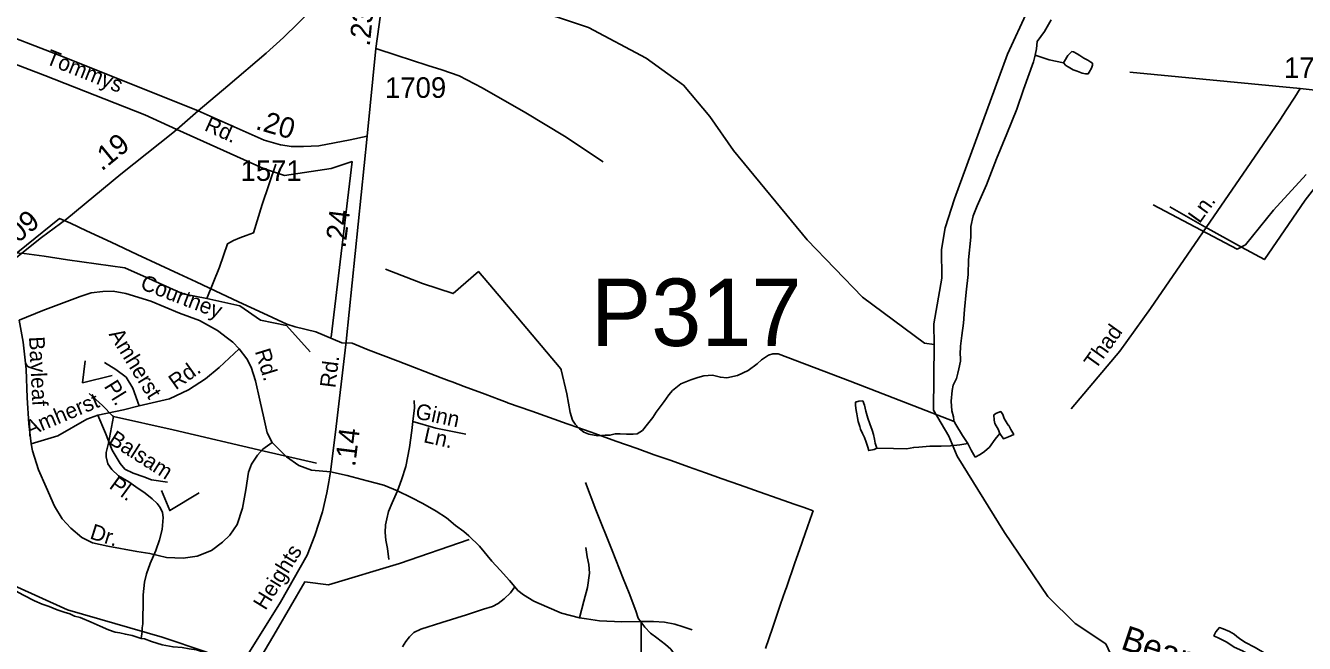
# Model space of a CAD drawing. Extents: x 2206922 to 2357709, y 510027 to 673830.
# Drawn here: x 2325457 to 2333236, y 598716 to 602473 of the extents above; entities that cross this region are included whole.
import ezdxf

# ---------------------------------------------------------------- set-up
doc = ezdxf.new("R2010")
doc.units = 0
for name, color, linetype in [('Exist Boundary Political City Limit New', 7, 'Continuous'), ('Exist Boundary Political Urban Extension UEB', 7, 'Continuous'), ('Exist Hydrographic Creek Single Shore', 7, 'Continuous'), ('Exist Hydrographic Creek Single Shore Label', 7, 'Continuous'), ('Exist Hydrographic Misc Water Feature', 7, 'Continuous'), ('Exist Road Non-System Type 51', 7, 'Continuous'), ('Exist Road Non-System Type 51 Label', 7, 'Continuous'), ('Exist Road Primary US Attributed', 7, 'Continuous'), ('Exist Road Primary US Mileage Tenths English Label', 7, 'Continuous'), ('Exist Road Secondary Mileage Hundredths English Label', 7, 'Continuous'), ('Exist Road Secondary Structure Pipe Number Label', 7, 'Continuous'), ('Exist Road Secondary Type 51 Attributed', 7, 'Continuous'), ('Exist Road Secondary Type 51 Label', 7, 'Continuous'), ('Exist Road Secondary Type 51 Number Label', 7, 'Continuous'), ('Map Preparation Boundary City Limit Buffer Line', 7, 'Continuous')]:
    doc.layers.add(name, color=color, linetype=linetype)

msp = doc.modelspace()

# ---------------------------------------------------------------- linework, layer by layer
at = {"layer": 'Exist Boundary Political City Limit New'}
for points in [[(2324858.5, 600651.2), (2325664.2, 601300), (2325730.2, 601270.9), (2325828.2, 601225.3), (2325978.2, 601155.4), (2326135.5, 601082.1), (2326275, 601017.1), (2326389, 600964.1), (2326494.8, 600914.8), (2326611.2, 600860.6), (2326753.2, 600794.3), (2326903, 600724.6), (2327046.8, 600657.7), (2327096.8, 600640.9), (2327223, 600610.9), (2327381.8, 600544.7), (2327443.8, 600541), (2327541.5, 600502.1), (2327632, 600467.4), (2327723.5, 600432.2), (2327986, 600331.4), (2328018.5, 600319.2), (2328033.5, 600313.5), (2328052.8, 600306.2), (2328124.2, 600279.2), (2328252.2, 600231), (2328337.5, 600198.9), (2328386.8, 600180.4)], [(2328386.8, 600180.4), (2328387.5, 600180.1), (2328388.2, 600179.8), (2328536, 600127.5), (2328751.8, 600051.2), (2328821.5, 600026.5), (2328844.5, 600018.4), (2328896.5, 600000), (2328919, 599992), (2329048.5, 599946.2), (2329177.5, 599900.6), (2329281.2, 599863.9), (2329384.2, 599827.5), (2329489.8, 599790.1), (2329592.5, 599753.8), (2329695.2, 599717.4), (2329800, 599680.4), (2329953.5, 599626.1), (2330000, 599609.7), (2330131.2, 599563.2), (2330192.2, 599541.7), (2330247, 599522.3), (2330241.5, 599506.5), (2330199, 599384.4), (2330164.8, 599285.6), (2330137, 599205.7), (2330085.2, 599057.1), (2330078, 599036.2), (2330049.8, 598954), (2330004, 598821.1), (2330000, 598809.3), (2329957.5, 598686)]]:
    msp.add_lwpolyline(points, dxfattribs=at)
at = {"layer": 'Exist Boundary Political Urban Extension UEB'}
for points in [[(2323172.1, 603492.9), (2323308.6, 603366.5), (2323549.3, 603154.1), (2323860.8, 602970.1), (2324158.2, 602771.8), (2324852, 602446.2), (2325574.1, 602170.2), (2326183, 601929.5), (2326377, 601842)], [(2326377, 601842), (2326905.1, 601603.9), (2327032.6, 601561.4), (2327315.8, 601603.9), (2327443.2, 601646.3), (2327316.7, 600578.5)]]:
    msp.add_lwpolyline(points, dxfattribs=at)
at = {"layer": 'Exist Hydrographic Creek Single Shore'}
for points in [[(2330983.5, 600534.7), (2330925.5, 600542.2), (2330547.5, 600822.3), (2330210.4, 601169.6), (2329763.4, 601712.7), (2329619.5, 601920.2), (2329459.3, 602110.6), (2329232.3, 602275.3), (2328880.5, 602461.4), (2328496.4, 602590.1), (2328144.3, 602763), (2328109.5, 602896.1), (2328072.4, 603219.6), (2327695.5, 603483.2), (2327485.3, 603638.8), (2327451.5, 603712.9), (2327081.3, 604026.1)], [(2330983.5, 600534.7), (2330982.5, 600659.3), (2331029.4, 600936.9), (2331027.4, 601110.8), (2331050.5, 601243), (2331107.5, 601419.2), (2331430.5, 602298.7), (2331553.5, 602566.1)], [(2332070.5, 598622.7), (2332027.4, 598712.9), (2331842.4, 598836.8), (2331674.5, 599000.6), (2331412.5, 599390.3), (2331124.4, 599854.5), (2331072.5, 599977.1), (2330979.4, 600134.2), (2330983.5, 600534.7)], [(2326885.5, 598504.4), (2326758.8, 598574.9), (2326553.6, 598665.4), (2326288.4, 598753.2), (2325711.4, 598920.2), (2325385.4, 599067.9)]]:
    msp.add_lwpolyline(points, dxfattribs=at)
at = {"layer": 'Exist Hydrographic Misc Water Feature'}
for points in [[(2331695.2, 602507.8), (2331654.2, 602437.3), (2331610.5, 602376.9), (2331605.4, 602332.7), (2331597.4, 602292.9)], [(2331770.1, 602246.7), (2331776, 602256.8), (2331797.7, 602290.8), (2331811.5, 602304.9), (2331820.9, 602315.3), (2331831.2, 602313.3), (2331853.5, 602301.5), (2331869.7, 602291.7), (2331893.9, 602275.9), (2331917.9, 602262.2), (2331936, 602250.5), (2331946, 602244.6), (2331946.2, 602232.8), (2331940.7, 602214.5), (2331926.7, 602190.3), (2331920.8, 602180.2), (2331912.8, 602180.2), (2331904.8, 602180.2), (2331884.5, 602184), (2331854.5, 602195.5), (2331828.7, 602203.4), (2331798.4, 602223), (2331784.4, 602230.7), (2331770.1, 602246.7)], [(2331597.4, 602292.9), (2331588.2, 602252.6), (2331527.9, 602084), (2331487.3, 601965.6), (2331425, 601815.3), (2331362.4, 601662.4), (2331302.1, 601504), (2331245.7, 601377.4), (2331220.1, 601317.2), (2331207, 601251.1), (2331207.8, 601187.3), (2331193.3, 601049.1), (2331190.2, 600959.2), (2331177.5, 600851.2), (2331168.6, 600747.1), (2331161.5, 600663), (2331152.4, 600588.9), (2331144.9, 600522.8), (2331141.2, 600473), (2331143.8, 600454.8)], [(2331770.1, 602246.7), (2331683.9, 602265.8), (2331597.4, 602292.9)], [(2326979, 601629.7), (2326895.8, 601384.7), (2326843.9, 601212.5), (2326798.2, 601195.9), (2326759.8, 601183.4), (2326721.9, 601167.2), (2326686.2, 601146.6), (2326635.8, 601004.2), (2326560.3, 600813.6)], [(2333246.4, 601568.1), (2333048.6, 601350), (2332876.5, 601139.6), (2332826.5, 601114.6), (2332315.5, 601382.7)], [(2332417, 601371.9), (2332630.1, 601250.3), (2332853.8, 601125), (2332992.2, 601050.2), (2333138.2, 601263.9), (2333240.3, 601410.7), (2333297.5, 601483.6), (2333354.9, 601524), (2333418.7, 601550.5), (2333476.5, 601563.3), (2333520.4, 601558), (2333562.6, 601534.1), (2333669.5, 601445.5), (2333837.2, 601301.4), (2333955.7, 601252.8), (2334106.2, 601196.5), (2334198.9, 600941.3), (2334289.5, 600692.4), (2334291.6, 600688.4)], [(2326560.3, 600813.6), (2326414.1, 600842), (2326229.1, 600925.8), (2326060.4, 600999.9), (2325711.8, 601048.3), (2325569.9, 601070.9), (2325449.3, 601087.4), (2325387.4, 601091), (2325301.7, 601095.8), (2325227.9, 601087.1), (2325171.9, 601084.6), (2325115.9, 601075.9), (2325050.1, 601053.4), (2325000.3, 601042.6), (2324944.7, 601012.1), (2324889.1, 600989.6), (2324857.1, 600969.3), (2324837.5, 600954.8), (2324819.4, 600938.9)], [(2327645.9, 600992.9), (2327870.6, 600905.5), (2328058.6, 600843.6), (2328211.4, 600977.1), (2328450.7, 600695.8), (2328713.8, 600386.9), (2328715.8, 600378.9)], [(2327189.2, 600488.6), (2327043.6, 600648.8), (2326885.5, 600681.1), (2326760.4, 600769.6), (2326560.3, 600813.6)], [(2328715.8, 600378.9), (2328749.4, 600233.1), (2328770.4, 600119.7), (2328784.9, 600073.7), (2328799.3, 600050), (2328827.4, 600020.2), (2328853.4, 600000.5), (2328883.8, 599989.1), (2328937.9, 599979.3), (2328981.8, 599982), (2329011.9, 599982.3), (2329043.9, 599990.5), (2329073.6, 599990.9), (2329111.8, 599989.2), (2329153.6, 599987.8), (2329177.6, 599989.8), (2329209.6, 600010.2), (2329241, 600048.8), (2329272.3, 600089.1), (2329292, 600123.1), (2329341.4, 600187.8), (2329368.9, 600227.9), (2329392.5, 600254.3), (2329442.1, 600294.7), (2329503.6, 600319.6), (2329545.7, 600334), (2329583.4, 600344.1), (2329635.3, 600346.8), (2329683.5, 600335.1), (2329723.6, 600331.9), (2329787.4, 600346.2), (2329853.4, 600375.2), (2329906.8, 600415.4), (2329934.2, 600440.1), (2329964, 600460.4), (2329975.9, 600468.3), (2330001.9, 600476.6), (2330033.9, 600477), (2330473.5, 600309.9), (2330897, 600146.4), (2331105.7, 600064.7)], [(2331143.8, 600454.8), (2331143.8, 600432.9), (2331134.2, 600384.9), (2331128.7, 600358.9), (2331119, 600326.7), (2331099.5, 600286.6), (2331093.8, 600254.3), (2331086.2, 600188.5), (2331091.1, 600130.6), (2331101.2, 600094.6), (2331103.6, 600072.8), (2331105.7, 600064.7)], [(2325844.5, 600236.3), (2325925.5, 600162.9), (2325986.4, 600099.8), (2325991.9, 600095.7)], [(2330635.5, 599903.9), (2330618.1, 599895.6), (2330585.9, 599889), (2330577.5, 599915.1), (2330569.5, 599939), (2330559.2, 599968.9), (2330547.1, 599992.6), (2330536.5, 600018.6), (2330530.7, 600034.5), (2330526.4, 600052.5), (2330521.9, 600066.6), (2330518, 600088.3), (2330513.9, 600112.4), (2330509.4, 600132.1), (2330505.1, 600162), (2330505.1, 600182.3), (2330526.4, 600188.4), (2330549, 600190.7), (2330559, 600164.8), (2330567.6, 600129.1), (2330579.9, 600085), (2330592, 600051.2), (2330606.6, 600013.3), (2330615, 599987.3), (2330621.2, 599957.6), (2330625.7, 599933.4), (2330635.5, 599903.9)], [(2331382.5, 599991.8), (2331406.5, 599959.8), (2331436.7, 599972.3), (2331468.2, 599986.7), (2331450.4, 600016.5), (2331437.7, 600040.3), (2331434.2, 600044.1), (2331409.4, 600083.9), (2331401.4, 600107.8), (2331389.1, 600125.5), (2331363.4, 600117.2), (2331347.5, 600105.4), (2331349.7, 600073.4), (2331352, 600053.2), (2331374.1, 600015.4), (2331380.7, 599995.8), (2331382.5, 599991.8)], [(2325991.9, 600095.7), (2325962, 599933.5), (2325948.4, 599877.6), (2325946.8, 599851.5), (2325957.2, 599807.7), (2325981.9, 599774), (2326022, 599734.3), (2326086.2, 599699.1), (2326128.7, 599667.6), (2326184.9, 599629.9), (2326227.3, 599594.7), (2326257.7, 599567.1), (2326275.7, 599543.2), (2326289.8, 599513.1), (2326294.4, 599481.2), (2326287.6, 599409.3), (2326271.8, 599345.1), (2326248.6, 599280.9), (2326215.8, 599202.7), (2326191.8, 599138.6), (2326181, 599088.3), (2326171.7, 599012.2), (2326172.3, 598944.4), (2326170.9, 598882.2), (2326169.7, 598836.2), (2326165.8, 598810.4), (2326166, 598788.5), (2326160.7, 598746.3)], [(2327226.3, 599813), (2326907.9, 599885.7), (2326354.8, 600015.6), (2325991.9, 600095.7)], [(2331105.7, 600064.7), (2331115.7, 600047), (2331156.8, 599981.2), (2331185.3, 599937.6), (2331189.4, 599931.7)], [(2331382.5, 599991.8), (2331355, 599957.4), (2331319.4, 599908.9), (2331289.4, 599882.6), (2331264, 599864.5), (2331234.1, 599848.3)], [(2330635.5, 599903.9), (2330735.8, 599900.6), (2330816, 599899.5), (2330859.8, 599908.3), (2330891.2, 599910.4), (2330957.4, 599915.1), (2331025.5, 599915.8), (2331083.3, 599918.4), (2331138.9, 599923), (2331189.4, 599931.7)], [(2331189.4, 599931.7), (2331209.5, 599891.8), (2331234.1, 599848.3)], [(2328863, 599694.9), (2328926.4, 599527.6), (2329025.2, 599280.8), (2329091.1, 599111.5), (2329128, 599022), (2329169.2, 598914.4), (2329183.7, 598868.9), (2329187.6, 598862.6)], [(2328154.8, 599347.3), (2327730.9, 599203), (2327300.3, 599072.4), (2327156.4, 599090.8), (2326981.5, 598791), (2326826.7, 598529.7)], [(2325282.2, 599186.6), (2325284.3, 599180.7), (2325308.5, 599134.9), (2325335.1, 599105.3), (2325363.6, 599067.8), (2325395.8, 599036.1), (2325444.4, 599008.6), (2325512.3, 598975.2), (2325558.8, 598955.6), (2325600.9, 598940), (2325649.1, 598920.6), (2325692.7, 598905.5), (2325727.2, 598895.4), (2325755.3, 598881.9), (2325789.1, 598874.3), (2325855.7, 598844.9), (2325910.1, 598821.7), (2325961.8, 598798.1), (2326002.2, 598784.7), (2326029.8, 598780.9), (2326064.1, 598771.4), (2326106.1, 598763.8), (2326148.6, 598750.1), (2326160.7, 598746.3)], [(2329187.6, 598862.6), (2329224.1, 598815.3), (2329258.4, 598779.4), (2329296.9, 598750), (2329349.4, 598710.5), (2329381.4, 598680.9), (2329406, 598647.3), (2329440.3, 598615.7), (2329466.9, 598574), (2329487.2, 598530), (2329495.4, 598490.2), (2329499.9, 598440.5), (2329504.7, 598396.4), (2329509.2, 598362.4), (2329511.2, 598342.2), (2329515.5, 598316.5), (2329519.4, 598294.4), (2329526, 598276.8), (2329536.2, 598254.6)], [(2332960.2, 598613.3), (2332908.1, 598642.6), (2332860.1, 598670.2), (2332809.5, 598693.5), (2332763.5, 598723.2), (2332719.3, 598746.5), (2332685, 598762.2), (2332696.7, 598786.4), (2332718.4, 598812.7), (2332742.6, 598805), (2332780.8, 598789.1), (2332808.4, 598771.6), (2332824.9, 598757.8), (2332841.3, 598746), (2332873.2, 598724.1), (2332935.8, 598690.8), (2333000.2, 598653.6), (2332994.4, 598629.7), (2332986.4, 598615.4), (2332976.4, 598603.6), (2332960.2, 598613.3)], [(2326160.7, 598746.3), (2326180.3, 598744.5), (2326222.4, 598726.9), (2326289, 598707.9), (2326354.6, 598694.4), (2326409, 598691.1), (2326452.9, 598683.6), (2326496.9, 598677.9), (2326533.2, 598664.2), (2326571.2, 598656.9), (2326619.2, 598639.2), (2326663.4, 598621.9), (2326689.7, 598607.9), (2326734, 598590.7), (2326792.2, 598557.2), (2326822.2, 598533.5), (2326826.7, 598529.7)]]:
    msp.add_lwpolyline(points, dxfattribs=at)
at = {"layer": 'Exist Road Non-System Type 51'}
for p, q in [((2332173.1, 602190.6), (2333210.7, 602089.8)), ((2333210.7, 602089.8), (2333598.4, 602049.9))]:
    msp.add_line(p, q, dxfattribs=at)
for points in [[(2327587.6, 602334.2), (2327716.8, 602290.4), (2327804.2, 602263.8), (2327903, 602231.5), (2327988.5, 602204.9), (2328095, 602166.8), (2328233.7, 602094.6), (2328499.7, 601942.4), (2328735.4, 601800.8), (2328971, 601643.9)], [(2331817.7, 600142.6), (2332112.3, 600492.5), (2332300.4, 600752.1), (2332910.4, 601641), (2333034, 601821.7), (2333085.3, 601897.8), (2333127.1, 601960.5), (2333178.4, 602038.5), (2333210.7, 602089.8)], [(2326757.1, 600506.8), (2326717.2, 600547.7), (2326686.3, 600571.6), (2326623.7, 600619.8), (2326514.5, 600679.4), (2326393.3, 600723.5), (2326219, 600797.4), (2326067, 600843.9), (2325989.6, 600857.9), (2325927.9, 600856.7), (2325857, 600848), (2325790.1, 600825.7), (2325563, 600740.5), (2325419, 600681.7)], [(2325419, 600681.7), (2325442.1, 600548.6), (2325461.1, 600383.2), (2325466.8, 600210.1), (2325476.3, 600052.3), (2325491.5, 599930.6)], [(2326149, 600160.7), (2326333, 600203.9), (2326447.4, 600257.7), (2326552.6, 600325.3), (2326634.5, 600394.7), (2326757.1, 600506.8)], [(2326757.1, 600506.8), (2326802.7, 600446.9), (2326829.9, 600396.7), (2326855.1, 600312.4), (2326882.2, 600195.7), (2326906, 600088.1), (2326926.4, 599996), (2326956.6, 599938.2)], [(2326149, 600160.7), (2326109.6, 600267.7), (2326068.2, 600334.8), (2326006.5, 600381.3), (2325938.1, 600425)], [(2325896.3, 600103.6), (2326052.1, 600136), (2326149, 600160.7)], [(2327811.8, 600065.6), (2327823.2, 600148.3), (2327821.3, 600194)], [(2325491.5, 599930.6), (2325653, 599978.1), (2325829.7, 600078.9), (2325896.3, 600103.6)], [(2325896.3, 600103.6), (2325943.8, 599995.3), (2325984.7, 599892), (2326032.7, 599809.5), (2326061.1, 599776.1), (2326111, 599751.9), (2326175.6, 599729), (2326223.1, 599710), (2326320, 599696.7)], [(2327718.7, 599643.5), (2327743.4, 599711.9), (2327770, 599791.8), (2327792.8, 599907.8), (2327806.1, 600010.5), (2327811.8, 600065.6)], [(2327811.8, 600065.6), (2327952.4, 600024.7), (2328134.9, 599988.6)], [(2325491.5, 599930.6), (2325499.1, 599887.8), (2325535.2, 599771.8), (2325582.7, 599667.2), (2325634, 599551.2), (2325679.6, 599473.3), (2325732.8, 599416.2), (2325799.3, 599361.1), (2325863.9, 599328.8), (2325957.1, 599307.8), (2326133.8, 599275.5), (2326213.6, 599262.2), (2326314.3, 599239.4), (2326415, 599233.7), (2326500.6, 599247), (2326588, 599280.3), (2326654.5, 599331.6), (2326700.1, 599373.5), (2326743.8, 599440), (2326776.1, 599538.9), (2326797, 599649.2), (2326812.2, 599757.6), (2326831.2, 599807), (2326867.3, 599860.2), (2326899.6, 599896.4), (2326956.6, 599938.2)], [(2326956.6, 599938.2), (2327043.5, 599850), (2327118.6, 599799), (2327196.3, 599769.6), (2327312, 599759.5)], [(2327312, 599759.5), (2327412.7, 599736.6), (2327534.4, 599704.3), (2327637, 599677.7), (2327718.7, 599643.5)], [(2327718.7, 599643.5), (2327686.4, 599571.2), (2327665.5, 599518), (2327654.1, 599474.2), (2327646.5, 599438.1), (2327644.6, 599390.6), (2327648.4, 599343), (2327657.9, 599293.6), (2327667.4, 599227)], [(2327718.7, 599643.5), (2327802.3, 599603.5), (2327874.5, 599567.4), (2327954.3, 599519.9), (2328017, 599479.9), (2328072.2, 599432.4), (2328123.5, 599396.3), (2328153.9, 599369.7), (2328218.5, 599307.9), (2328292.6, 599216.6), (2328343.9, 599161.4), (2328400.9, 599098.7), (2328433.2, 599060.6)], [(2328826.6, 598871.4), (2328853.2, 598972.2), (2328876, 599055.9), (2328887.4, 599144.3), (2328883.6, 599195.7), (2328874.1, 599243.2), (2328864.6, 599300.2)], [(2328433.2, 599060.6), (2328406.6, 599023.6), (2328368.6, 598987.4), (2328332.5, 598958.9), (2328298.3, 598939.9), (2328243.2, 598924.7), (2328138.7, 598890.5), (2327988.5, 598842.9), (2327861.2, 598803), (2327819.4, 598782.1), (2327792.8, 598755.5), (2327770, 598726.9), (2327749.1, 598694.6)], [(2328826.6, 598871.4), (2328716.4, 598900.9), (2328627.1, 598939), (2328549.1, 598973.2), (2328486.4, 599011.2), (2328452.2, 599037.8), (2328433.2, 599060.6)], [(2329201, 598848.6), (2329083.1, 598846.7), (2328948.2, 598854.3), (2328868.4, 598865.7), (2328826.6, 598871.4)], [(2329201, 598848.6), (2329277, 598848.6), (2329343.5, 598844.8), (2329406.2, 598833.4), (2329457.5, 598816.3), (2329512.6, 598799.2)], [(2329201, 598637.6), (2329201, 598742.1), (2329201, 598848.6)]]:
    msp.add_lwpolyline(points, dxfattribs=at)
at = {"layer": 'Exist Road Non-System Type 51 Label'}
for points in [[(2325818.8, 600433.8), (2325803.6, 600301.6), (2325983.5, 600344.9)], [(2326512.6, 599632.8), (2326334.4, 599523.8), (2326284.2, 599646.7)]]:
    msp.add_lwpolyline(points, dxfattribs=at)
at = {"layer": 'Exist Road Primary US Attributed'}
for points in [[(2326507.1, 601954.4), (2326687.2, 602106.2), (2326920.6, 602305.6), (2327025.6, 602400.6), (2327204, 602575.8), (2327489.1, 602864.4), (2327740.8, 603109.6)], [(2321872.6, 598168.2), (2322100.6, 598357.7), (2322368.8, 598574.3), (2322589.4, 598759.9), (2322822.5, 598950.5), (2322989.6, 599086.8), (2323103.2, 599177.4), (2323552, 599546.7), (2323723.6, 599695.4), (2324757.7, 600529.3), (2324925.6, 600670.6), (2324932.1, 600676), (2324968.9, 600707), (2325301.4, 600984), (2325554.9, 601184.8), (2325709, 601298.4), (2326037.4, 601569.3), (2326353.8, 601821.9), (2326377, 601842), (2326507.1, 601954.4)]]:
    msp.add_lwpolyline(points, dxfattribs=at)
at = {"layer": 'Exist Road Secondary Type 51 Attributed'}
for points in [[(2327534.4, 601799.8), (2327587.6, 602334.2), (2327633.2, 602657.4), (2327678.8, 602878), (2327740.8, 603109.6)], [(2325206.8, 602468.2), (2325701.9, 602278), (2326507.1, 601954.4)], [(2326507.1, 601954.4), (2326909.1, 601777), (2327008, 601748.5), (2327074.5, 601737.1), (2327148.6, 601737.1), (2327241.7, 601742.8), (2327431.7, 601778.9), (2327534.4, 601799.8)], [(2325729, 597334), (2325915.3, 597501.4), (2326033.1, 597602.2), (2326171.8, 597727.7), (2326238.3, 597789.5), (2326282, 597838.9), (2326346.6, 597934), (2326570.9, 598270.6), (2326778, 598599.5), (2327008, 598966.5), (2327169.5, 599253.7), (2327217, 599371.6), (2327262.6, 599516.1), (2327289.2, 599632.1), (2327302.5, 599698.6), (2327312, 599759.5), (2327342.4, 600000), (2327405.8, 600533.6), (2327407.6, 600551.2), (2327534.4, 601799.8)]]:
    msp.add_lwpolyline(points, dxfattribs=at)
at = {"layer": 'Map Preparation Boundary City Limit Buffer Line'}
for points in [[(2324858.5, 600651.2), (2325664.2, 601300), (2325730.2, 601270.9), (2325828.2, 601225.3), (2325978.2, 601155.4), (2326135.5, 601082.1), (2326275, 601017.1), (2326389, 600964.1), (2326494.8, 600914.8), (2326611.2, 600860.6), (2326753.2, 600794.3), (2326903, 600724.6), (2327046.8, 600657.7), (2327096.8, 600640.9), (2327223, 600610.9), (2327381.8, 600544.7), (2327443.8, 600541), (2327541.5, 600502.1), (2327632, 600467.4), (2327723.5, 600432.2), (2327986, 600331.4), (2328018.5, 600319.2), (2328033.5, 600313.5), (2328052.8, 600306.2), (2328124.2, 600279.2), (2328252.2, 600231), (2328337.5, 600198.9), (2328386.8, 600180.4)], [(2328386.8, 600180.4), (2328387.5, 600180.1), (2328388.2, 600179.8), (2328536, 600127.5), (2328751.8, 600051.2), (2328821.5, 600026.5), (2328844.5, 600018.4), (2328896.5, 600000), (2328919, 599992), (2329048.5, 599946.2), (2329177.5, 599900.6), (2329281.2, 599863.9), (2329384.2, 599827.5), (2329489.8, 599790.1), (2329592.5, 599753.8), (2329695.2, 599717.4), (2329800, 599680.4), (2329953.5, 599626.1), (2330000, 599609.7), (2330131.2, 599563.2), (2330192.2, 599541.7), (2330247, 599522.3), (2330241.5, 599506.5), (2330199, 599384.4), (2330164.8, 599285.6), (2330137, 599205.7), (2330085.2, 599057.1), (2330078, 599036.2), (2330049.8, 598954), (2330004, 598821.1), (2330000, 598809.3), (2329957.5, 598686)]]:
    msp.add_lwpolyline(points, dxfattribs=at)

# ---------------------------------------------------------------- texts
at = {"layer": 'Exist Hydrographic Creek Single Shore Label'}
msp.add_text('Bear', height=150, rotation=341.44129, dxfattribs=at).set_placement((2332112.1, 598685.6))
at = {"layer": 'Exist Road Non-System Type 51 Label'}
for s, rotation, p in [('Ln.', 54.44986, (2332598, 601265)), ('Courtney', 339.11578, (2326149.1, 600873.6)), ('Amherst', 301.71739, (2325961, 600596.1)), ('Thad', 54.44986, (2331965.1, 600376.6)), ('Bayleaf', 272.83703, (2325477.8, 600580.6)), ('Rd.', 287.10799, (2326851.1, 600492.8)), ('Rd.', 35.55618, (2326370.7, 600254.6)), ('Pl.', 301.71739, (2325931.3, 600280)), ('Amherst', 22.66505, (2325478, 599974.3)), ('Ginn', 347.98329, (2327822.8, 600085.2)), ('Balsam', 327.49088, (2325955.5, 599936.3)), ('Ln.', 347.28183, (2327872.7, 599940.6)), ('Pl.', 323.92934, (2325960, 599664.1)), ('Dr.', 342.63872, (2325842.9, 599354.9))]:
    msp.add_text(s, height=95, rotation=rotation, dxfattribs=at).set_placement(p)
at = {"layer": 'Exist Road Primary US Mileage Tenths English Label'}
for s, rotation, p in [('.19', 39.21093, (2325920.4, 601584.4)), ('.09', 40.24815, (2325375.2, 601116.3))]:
    msp.add_text(s, height=125, rotation=rotation, dxfattribs=at).set_placement(p)
at = {"layer": 'Exist Road Secondary Mileage Hundredths English Label'}
for s, rotation, p in [('.23', 84.04303, (2327550.4, 602343.7)), ('.20', 343.89933, (2326850.4, 601845.1)), ('.24', 82.89842, (2327402.7, 601116.3)), ('.14', 82.89839, (2327461.5, 599787.2))]:
    msp.add_text(s, height=125, rotation=rotation, dxfattribs=at).set_placement(p)
at = {"layer": 'Exist Road Secondary Structure Pipe Number Label'}
msp.add_text('P317', height=410.1, dxfattribs=at).set_placement((2328896.7, 600524.7))
at = {"layer": 'Exist Road Secondary Type 51 Label'}
for s, rotation, p in [('Tommys', 338.31922, (2325573.4, 602243)), ('Rd.', 335.67394, (2326539.2, 601838.1)), ('Rd.', 82.89828, (2327341, 600266.5)), ('Heights', 58.36684, (2326916.5, 598912.7))]:
    msp.add_text(s, height=95, rotation=rotation, dxfattribs=at).set_placement(p)
at = {"layer": 'Exist Road Secondary Type 51 Number Label'}
for s, p in [('1708', (2333111.6, 602154.4)), ('1709', (2327643.8, 602033.8)), ('1571', (2326764.8, 601528.8))]:
    msp.add_text(s, height=125, dxfattribs=at).set_placement(p)

doc.saveas('drawing.dxf')
